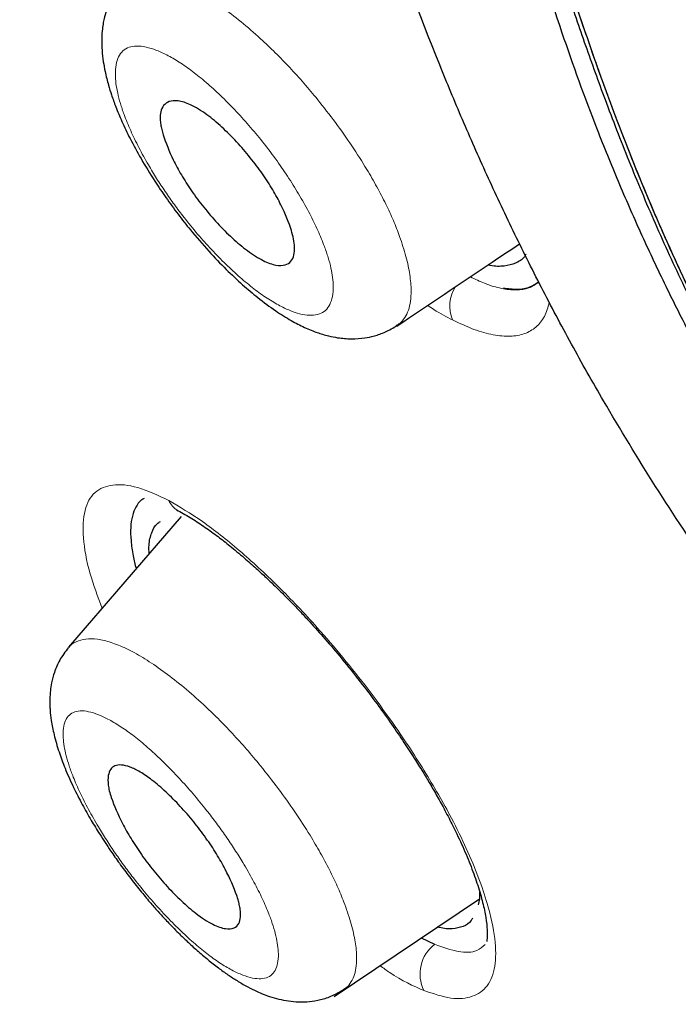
# Model space of a CAD drawing. Header units: millimetres. Extents: x 8 to 830, y 12 to 2106.
# Tile 44 of 624: x 682 to 688, y 697 to 706. Entities that reach past the tile are written whole.
import ezdxf

# ---------------------------------------------------------------- set-up
doc = ezdxf.new("R2010")
doc.units = ezdxf.units.MM

msp = doc.modelspace()

# ---------------------------------------------------------------- linework, layer by layer
at = {"color": 7, "linetype": 'Continuous', "lineweight": 30}
for p, q in [((686.7035, 703.8687), (686.7038, 703.8689)), ((686.7035, 703.8687), (686.7038, 703.8689)), ((685.619, 703.3019), (685.6154, 703.2998)), ((683.6622, 701.6601), (683.6773, 701.6527)), ((683.7036, 701.5996), (682.7024, 700.4383)), ((683.4806, 701.5257), (683.4803, 701.5253)), ((683.4806, 701.5257), (683.4803, 701.5253)), ((685.0637, 697.3337), (686.355, 698.2012)), ((686.2377, 697.9706), (686.2381, 697.9708)), ((686.2377, 697.9706), (686.2381, 697.9708)), ((685.8368, 697.8531), (685.9568, 697.7967)), ((685.8368, 697.8531), (685.9568, 697.7967))]:
    msp.add_line(p, q, dxfattribs=at)
at = {"color": 8, "linetype": 'Continuous', "lineweight": 0}
for centre, radius, start, end in [((686.423, 703.4722), 0.3312, 147.97482, 201.91897), ((683.7795, 701.8319), 0.2064, 205.27784, 240.28362), ((686.1604, 697.5326), 0.3334, 127.62195, 206.20382)]:
    msp.add_arc(centre, radius, start, end, dxfattribs=at)
at = {"color": 7, "linetype": 'Continuous', "lineweight": 30}
for points, knots in [([(745.6599, 659.7933), (745.7639, 660.4796), (745.971, 661.8455), (745.98, 664.1258), (745.8389, 666.4996), (745.5597, 668.9586), (745.1404, 671.7371), (744.5555, 674.8491), (743.7973, 678.2941), (742.8545, 682.2019), (741.7327, 686.5673), (740.5114, 691.3672), (739.2245, 696.2193), (737.7859, 701.1838), (736.3915, 705.4414), (735.1132, 708.9437), (734.0374, 711.6404), (732.8126, 714.4143), (731.3975, 717.272), (729.843, 720.0437), (728.1565, 722.6963), (726.3759, 725.1861), (724.413, 727.609), (722.3375, 729.9162), (720.2078, 732.0995), (717.6947, 734.5056), (714.7967, 737.0844), (711.5248, 739.7829), (708.262, 742.3067), (705.0162, 744.6729), (701.7963, 746.8712), (698.6147, 748.9005), (695.4793, 750.7802), (692.3814, 752.5692), (689.2949, 754.3458), (686.2169, 756.0513), (683.165, 757.6255), (680.16, 759.0283), (677.2436, 760.2041), (675.2694, 760.9461), (674.312, 761.2105), (674.2598, 761.2249)], [0, 0, 0, 0, 0.023935, 0.047635, 0.071169, 0.094574, 0.117899, 0.148366, 0.178728, 0.20898, 0.250046, 0.291057, 0.332254, 0.37365, 0.415251, 0.436181, 0.457263, 0.478525, 0.500011, 0.521763, 0.540096, 0.558639, 0.577194, 0.595519, 0.613623, 0.631556, 0.658212, 0.684675, 0.711018, 0.737314, 0.763595, 0.789782, 0.815797, 0.841579, 0.86736, 0.893376, 0.919565, 0.94584, 0.972143, 0.998483, 1, 1, 1, 1]), ([(743.4505, 659.754), (743.5357, 660.3025), (743.7061, 661.3988), (743.7551, 663.2059), (743.6928, 665.0939), (743.5248, 667.0574), (743.2744, 669.0761), (742.8949, 671.5343), (742.3432, 674.4575), (741.591, 677.8597), (740.7139, 681.4723), (739.7295, 685.2806), (738.6958, 689.2597), (737.6334, 693.2598), (736.4927, 697.3125), (735.2271, 701.4414), (734.0303, 704.9604), (732.9641, 707.8318), (732.0936, 710.0191), (731.1363, 712.2439), (730.0742, 714.5079), (728.887, 716.8098), (727.6669, 718.9479), (726.4386, 720.9009), (725.2404, 722.6558), (723.9447, 724.3899), (722.4083, 726.2725), (720.6224, 728.271), (718.6032, 730.3572), (716.4017, 732.4826), (714.0289, 734.6313), (711.4941, 736.787), (708.9496, 738.8327), (706.4054, 740.7781), (703.6571, 742.7811), (700.7139, 744.8005), (697.5888, 746.8031), (694.4926, 748.6659), (691.4193, 750.443), (688.3562, 752.2036), (685.3141, 753.8825), (682.3117, 755.4237), (679.5638, 756.6922), (677.0726, 757.7153), (674.8289, 758.5333), (672.6504, 759.2116), (670.5503, 759.73), (668.6621, 760.0436), (666.9935, 760.153), (665.5467, 760.0678), (664.3606, 759.784), (663.4293, 759.3266), (662.7255, 758.7452), (662.156, 758.0114), (661.6637, 757.0508), (661.2864, 755.8354), (661.0496, 754.3558), (660.9586, 752.7571), (660.9862, 751.069), (661.1103, 749.3128), (661.3774, 746.9025), (661.8622, 743.7947), (662.6262, 739.9553), (663.5225, 736.0437), (664.5032, 732.0907), (665.5157, 728.1237), (666.4936, 724.364), (667.4813, 720.7781), (668.4936, 717.36), (669.6145, 713.8829), (670.7122, 710.7771), (671.7489, 708.0658), (672.6854, 705.7676), (673.7095, 703.4325), (674.8232, 701.0606), (675.6664, 699.4482), (676.0884, 698.6413)], [0, 0, 0, 0, 0.011709, 0.0234, 0.035079, 0.046745, 0.058401, 0.070053, 0.08835, 0.106637, 0.124908, 0.145647, 0.166375, 0.187119, 0.207887, 0.228673, 0.249479, 0.259892, 0.270315, 0.28075, 0.291198, 0.301658, 0.31213, 0.319994, 0.327864, 0.335737, 0.343609, 0.354092, 0.364563, 0.37502, 0.38755, 0.400066, 0.41258, 0.425091, 0.437599, 0.45323, 0.468841, 0.484431, 0.499999, 0.515569, 0.531166, 0.546782, 0.562408, 0.574915, 0.587424, 0.599934, 0.612454, 0.624987, 0.635443, 0.645912, 0.656393, 0.664263, 0.672136, 0.680006, 0.687871, 0.698343, 0.708803, 0.71925, 0.729685, 0.740108, 0.750521, 0.771326, 0.792113, 0.81288, 0.833624, 0.854353, 0.875091, 0.892532, 0.909986, 0.927451, 0.944927, 0.955919, 0.966921, 0.977933, 0.988958, 1, 1, 1, 1]), ([(743.4505, 659.754), (743.5357, 660.3025), (743.7061, 661.3988), (743.7551, 663.2059), (743.6928, 665.0939), (743.5248, 667.0574), (743.2744, 669.0761), (742.8949, 671.5343), (742.3432, 674.4575), (741.591, 677.8597), (740.7139, 681.4723), (739.7295, 685.2806), (738.6958, 689.2597), (737.6334, 693.2598), (736.4927, 697.3125), (735.2271, 701.4414), (734.0303, 704.9604), (732.9641, 707.8318), (732.0936, 710.0191), (731.1363, 712.2439), (730.0742, 714.5079), (728.887, 716.8098), (727.6669, 718.9479), (726.4386, 720.9009), (725.2404, 722.6558), (723.9447, 724.3899), (722.4083, 726.2725), (720.6224, 728.271), (718.6032, 730.3572), (716.4017, 732.4826), (714.0289, 734.6313), (711.4941, 736.787), (708.9496, 738.8327), (706.4054, 740.7781), (703.6571, 742.7811), (700.7139, 744.8005), (697.5888, 746.8031), (694.4926, 748.6659), (691.4193, 750.443), (688.3562, 752.2036), (685.3141, 753.8825), (682.3117, 755.4237), (679.5638, 756.6922), (677.0726, 757.7153), (674.8289, 758.5333), (672.6504, 759.2116), (670.5503, 759.73), (668.6621, 760.0436), (666.9935, 760.153), (665.5467, 760.0678), (664.3606, 759.784), (663.4293, 759.3266), (662.7255, 758.7452), (662.156, 758.0114), (661.6637, 757.0508), (661.2864, 755.8354), (661.0496, 754.3558), (660.9586, 752.7571), (660.9862, 751.069), (661.1103, 749.3128), (661.3774, 746.9025), (661.8622, 743.7947), (662.6262, 739.9553), (663.5225, 736.0437), (664.5032, 732.0907), (665.5157, 728.1237), (666.4936, 724.364), (667.4813, 720.7781), (668.4936, 717.36), (669.6145, 713.8829), (670.7122, 710.7771), (671.7489, 708.0658), (672.6854, 705.7676), (673.7095, 703.4325), (674.8232, 701.0606), (675.6664, 699.4482), (676.0884, 698.6413)], [0, 0, 0, 0, 0.011709, 0.0234, 0.035079, 0.046745, 0.058401, 0.070053, 0.08835, 0.106637, 0.124908, 0.145647, 0.166375, 0.187119, 0.207887, 0.228673, 0.249479, 0.259892, 0.270315, 0.28075, 0.291198, 0.301658, 0.31213, 0.319994, 0.327864, 0.335737, 0.343609, 0.354092, 0.364563, 0.37502, 0.38755, 0.400066, 0.41258, 0.425091, 0.437599, 0.45323, 0.468841, 0.484431, 0.499999, 0.515569, 0.531166, 0.546782, 0.562408, 0.574915, 0.587424, 0.599934, 0.612454, 0.624987, 0.635443, 0.645912, 0.656393, 0.664263, 0.672136, 0.680006, 0.687871, 0.698343, 0.708803, 0.71925, 0.729685, 0.740108, 0.750521, 0.771326, 0.792113, 0.81288, 0.833624, 0.854353, 0.875091, 0.892532, 0.909986, 0.927451, 0.944927, 0.955919, 0.966921, 0.977933, 0.988958, 1, 1, 1, 1]), ([(700.0316, 690.6267), (699.5995, 690.8788), (698.6726, 691.4195), (697.1822, 692.3816), (695.6417, 693.5305), (694.1039, 694.8268), (692.9334, 695.913), (692.0268, 696.8123), (691.3992, 697.4601), (690.7642, 698.1472), (690.1279, 698.8742), (689.3242, 699.8544), (688.3918, 701.1145), (687.6439, 702.2947), (687.1693, 703.1363), (686.9018, 703.6408), (686.6516, 704.1426), (686.4181, 704.6403), (686.2008, 705.1325), (685.8752, 705.9163), (685.508, 706.913), (685.1483, 708.049), (684.8799, 708.996), (684.6747, 709.7707), (684.5186, 710.3812), (684.3634, 710.9986), (684.1713, 711.7911), (683.9833, 712.6104), (683.8283, 713.355), (683.7177, 713.9366), (683.6141, 714.5598), (683.5265, 715.2178), (683.449, 716.0964), (683.4495, 717.0972), (683.6332, 717.8973), (683.8908, 718.376), (684.1259, 718.6521), (684.4002, 718.8552), (684.8425, 719.056), (685.5324, 719.1505), (686.4062, 719.0681), (687.2188, 718.8968), (687.9412, 718.6898), (688.8917, 718.3527), (690.1545, 717.8129), (691.8282, 716.9539), (693.0384, 716.2533), (693.6698, 715.8878)], [0, 0, 0, 0, 0.030692, 0.065833, 0.105376, 0.138213, 0.173522, 0.188326, 0.203587, 0.219331, 0.235494, 0.252028, 0.282784, 0.314237, 0.324772, 0.335378, 0.346049, 0.356773, 0.367529, 0.378291, 0.408931, 0.435507, 0.458141, 0.47686, 0.491661, 0.502546, 0.521671, 0.548765, 0.561853, 0.576232, 0.591884, 0.608795, 0.626956, 0.661762, 0.694208, 0.70943, 0.724126, 0.738214, 0.751606, 0.783168, 0.814535, 0.835268, 0.855911, 0.876391, 0.914064, 0.955166, 1, 1, 1, 1]), ([(688.8379, 702.1493), (688.7915, 702.2207), (688.6506, 702.4372), (688.4537, 702.7982), (688.2171, 703.2362), (687.9958, 703.6798), (687.7851, 704.1293), (687.5863, 704.5845), (687.3434, 705.182), (687.0588, 705.9764), (686.7247, 707.0278), (686.3666, 708.2754), (685.9956, 709.6962), (685.6494, 711.1441), (685.4301, 712.1887), (685.3192, 712.7898), (685.2762, 713.0355), (685.2381, 713.2678), (685.2046, 713.4869), (685.1759, 713.6925), (685.1518, 713.8848), (685.1131, 714.242), (685.08, 714.7363), (685.0887, 715.3254), (685.1522, 715.8201), (685.2948, 716.2989), (685.5707, 716.7122), (686.059, 716.9841), (686.7143, 717.0686), (687.4296, 717.0039), (688.1542, 716.8451), (688.8555, 716.6361), (689.5645, 716.3824), (690.2646, 716.0961), (690.9405, 715.7853), (691.5928, 715.457), (692.185, 715.1373), (692.7387, 714.8243), (693.3304, 714.4847), (693.7605, 714.2364), (693.9913, 714.103)], [0, 0, 0, 0, 0.007288, 0.02211, 0.03727, 0.052814, 0.068784, 0.08522, 0.102157, 0.134609, 0.175341, 0.22442, 0.281855, 0.344478, 0.397456, 0.408031, 0.418123, 0.427735, 0.436868, 0.445522, 0.453701, 0.461405, 0.491726, 0.519674, 0.545425, 0.569204, 0.605637, 0.641819, 0.681709, 0.724634, 0.755289, 0.787761, 0.822188, 0.850081, 0.878375, 0.90715, 0.930146, 0.949727, 0.97301, 1, 1, 1, 1]), ([(685.8863, 716.7337), (685.8565, 716.7048), (685.801, 716.6511), (685.7316, 716.5685), (685.6778, 716.4962), (685.6377, 716.4361), (685.6083, 716.3884), (685.5748, 716.3305), (685.5331, 716.2506), (685.4809, 716.1332), (685.4285, 715.9893), (685.3804, 715.8155), (685.3445, 715.635), (685.3186, 715.4536), (685.3018, 715.2825), (685.292, 715.1153), (685.2878, 714.9659), (685.2872, 714.8477), (685.2882, 714.7589), (685.2895, 714.6941), (685.2912, 714.6356), (685.2934, 714.5741), (685.2972, 714.4888), (685.3035, 714.3751), (685.3137, 714.2292), (685.3274, 714.0663), (685.3446, 713.8923), (685.3647, 713.7121), (685.3967, 713.4528), (685.4461, 713.1065), (685.5191, 712.6659), (685.6041, 712.2102), (685.6977, 711.7522), (685.7975, 711.2961), (685.9011, 710.8468), (686.0068, 710.406), (686.1106, 709.9834), (686.2118, 709.5787), (686.3089, 709.1922), (686.4034, 708.8202), (686.4993, 708.4497), (686.6024, 708.0609), (686.7172, 707.6428), (686.846, 707.1933), (686.9876, 706.7243), (687.1411, 706.2446), (687.3053, 705.7629), (687.4881, 705.2594), (687.693, 704.7318), (687.9278, 704.175), (688.1661, 703.656), (688.405, 703.1765), (688.621, 702.7679), (688.7752, 702.5017), (688.8443, 702.3826)], [0, 0, 0, 0, 0.01142, 0.021259, 0.029516, 0.036193, 0.041298, 0.045584, 0.056102, 0.067202, 0.081421, 0.097305, 0.114867, 0.128533, 0.143072, 0.156782, 0.16839, 0.177898, 0.1839, 0.188609, 0.19258, 0.197201, 0.20254, 0.21181, 0.222662, 0.234905, 0.247571, 0.260517, 0.273746, 0.303057, 0.333689, 0.365542, 0.396855, 0.427037, 0.457822, 0.487347, 0.51563, 0.542729, 0.568675, 0.593493, 0.617788, 0.643371, 0.671673, 0.701501, 0.732776, 0.764149, 0.795103, 0.825652, 0.859957, 0.894055, 0.92818, 0.953765, 0.979316, 1, 1, 1, 1]), ([(685.8863, 716.7337), (685.8565, 716.7048), (685.801, 716.6511), (685.7316, 716.5685), (685.6778, 716.4962), (685.6377, 716.4361), (685.6083, 716.3884), (685.5748, 716.3305), (685.5331, 716.2506), (685.4809, 716.1332), (685.4285, 715.9893), (685.3804, 715.8155), (685.3445, 715.635), (685.3186, 715.4536), (685.3018, 715.2825), (685.292, 715.1153), (685.2878, 714.9659), (685.2872, 714.8477), (685.2882, 714.7589), (685.2895, 714.6941), (685.2912, 714.6356), (685.2934, 714.5741), (685.2972, 714.4888), (685.3035, 714.3751), (685.3137, 714.2292), (685.3274, 714.0663), (685.3446, 713.8923), (685.3647, 713.7121), (685.3967, 713.4528), (685.4461, 713.1065), (685.5191, 712.6659), (685.6041, 712.2102), (685.6977, 711.7522), (685.7975, 711.2961), (685.9011, 710.8468), (686.0068, 710.406), (686.1106, 709.9834), (686.2118, 709.5787), (686.3089, 709.1922), (686.4034, 708.8202), (686.4993, 708.4497), (686.6024, 708.0609), (686.7172, 707.6428), (686.846, 707.1933), (686.9876, 706.7243), (687.1411, 706.2446), (687.3053, 705.7629), (687.4881, 705.2594), (687.693, 704.7318), (687.9278, 704.175), (688.1661, 703.656), (688.405, 703.1765), (688.621, 702.7679), (688.7752, 702.5017), (688.8443, 702.3826)], [0, 0, 0, 0, 0.01142, 0.021259, 0.029516, 0.036193, 0.041298, 0.045584, 0.056102, 0.067202, 0.081421, 0.097305, 0.114867, 0.128533, 0.143072, 0.156782, 0.16839, 0.177898, 0.1839, 0.188609, 0.19258, 0.197201, 0.20254, 0.21181, 0.222662, 0.234905, 0.247571, 0.260517, 0.273746, 0.303057, 0.333689, 0.365542, 0.396855, 0.427037, 0.457822, 0.487347, 0.51563, 0.542729, 0.568675, 0.593493, 0.617788, 0.643371, 0.671673, 0.701501, 0.732776, 0.764149, 0.795103, 0.825652, 0.859957, 0.894055, 0.92818, 0.953765, 0.979316, 1, 1, 1, 1]), ([(694.0487, 713.795), (693.6724, 714.0134), (692.9207, 714.4497), (691.8182, 715.0675), (690.7519, 715.5992), (689.7298, 716.033), (688.7553, 716.3682), (687.9376, 716.5728), (687.2667, 716.6749), (686.7349, 716.6901), (686.3007, 716.6189), (685.9721, 716.4585), (685.7365, 716.2348), (685.5588, 715.9431), (685.4279, 715.5481), (685.3619, 715.0368), (685.3615, 714.4164), (685.4242, 713.643), (685.5552, 712.7195), (685.7641, 711.6452), (686.0147, 710.5512), (686.2885, 709.4502), (686.5648, 708.357), (686.8634, 707.2585), (687.2065, 706.1408), (687.5705, 705.1185), (687.946, 704.1954), (688.3283, 703.3782), (688.6327, 702.7818), (688.8269, 702.4593), (688.8503, 702.4205)], [0, 0, 0, 0, 0.045572, 0.091057, 0.136225, 0.181292, 0.226644, 0.272113, 0.302437, 0.332763, 0.363058, 0.385794, 0.408521, 0.43122, 0.453828, 0.48389, 0.514074, 0.544331, 0.589562, 0.634695, 0.679832, 0.724988, 0.770198, 0.815401, 0.860482, 0.905434, 0.935554, 0.965771, 0.995882, 1, 1, 1, 1]), ([(694.0487, 713.795), (693.6724, 714.0134), (692.9207, 714.4497), (691.8182, 715.0675), (690.7519, 715.5992), (689.7298, 716.033), (688.7553, 716.3682), (687.9376, 716.5728), (687.2667, 716.6749), (686.7349, 716.6901), (686.3007, 716.6189), (685.9721, 716.4585), (685.7365, 716.2348), (685.5588, 715.9431), (685.4279, 715.5481), (685.3619, 715.0368), (685.3615, 714.4164), (685.4242, 713.643), (685.5552, 712.7195), (685.7641, 711.6452), (686.0147, 710.5512), (686.2885, 709.4502), (686.5648, 708.357), (686.8634, 707.2585), (687.2065, 706.1408), (687.5705, 705.1185), (687.946, 704.1954), (688.3283, 703.3782), (688.6327, 702.7818), (688.8269, 702.4593), (688.8503, 702.4205)], [0, 0, 0, 0, 0.045572, 0.091057, 0.136225, 0.181292, 0.226644, 0.272113, 0.302437, 0.332763, 0.363058, 0.385794, 0.408521, 0.43122, 0.453828, 0.48389, 0.514074, 0.544331, 0.589562, 0.634695, 0.679832, 0.724988, 0.770198, 0.815401, 0.860482, 0.905434, 0.935554, 0.965771, 0.995882, 1, 1, 1, 1]), ([(694.0487, 713.795), (693.8462, 713.9114), (693.4504, 714.139), (692.8765, 714.4624), (692.3339, 714.7619), (691.8226, 715.0364), (691.3276, 715.2934), (690.8508, 715.5302), (690.411, 715.7359), (690.1244, 715.8604), (689.9755, 715.922), (689.936, 715.9382), (689.8968, 715.954), (689.8579, 715.9696), (689.8194, 715.9849), (689.7812, 715.9998), (689.6, 716.0698), (689.2847, 716.1862), (688.8481, 716.3329), (688.4377, 716.4548), (688.0531, 716.5517), (687.7018, 716.6219), (687.3822, 716.6669), (687.0923, 716.6885), (686.8768, 716.6879), (686.7253, 716.6778), (686.6296, 716.6678), (686.5372, 716.6542), (686.4482, 716.6372), (686.3625, 716.6166), (686.2352, 716.5797), (686.0754, 716.5127), (685.8991, 716.3941), (685.7798, 716.274), (685.7021, 716.1726), (685.6556, 716.1025), (685.6126, 716.0277), (685.5731, 715.9483), (685.5372, 715.8641), (685.5047, 715.7753), (685.4758, 715.6818), (685.4377, 715.5342), (685.3989, 715.3176), (685.371, 715.0157), (685.3626, 714.6766), (685.3737, 714.3005), (685.3967, 713.9938), (685.417, 713.7882), (685.4266, 713.6986), (685.4352, 713.6244), (685.4442, 713.5505), (685.454, 713.4743), (685.4645, 713.396), (685.4758, 713.3154), (685.497, 713.17), (685.531, 712.9527), (685.5842, 712.6414), (685.6488, 712.2911), (685.726, 711.8998), (685.8133, 711.4808), (685.8945, 711.1103), (685.9657, 710.7954), (686.0239, 710.543), (686.0852, 710.2832), (686.1494, 710.0159), (686.2166, 709.7412), (686.2941, 709.4299), (686.379, 709.0944), (686.468, 708.7469), (686.5508, 708.4286), (686.6271, 708.1392), (686.6901, 707.9042), (686.7408, 707.7181), (686.7801, 707.5754), (686.8165, 707.445), (686.8543, 707.3115), (686.8999, 707.1546), (686.992, 706.8433), (687.1304, 706.3969), (687.2699, 705.9775), (687.36, 705.7185), (687.3974, 705.6125), (687.4349, 705.5075), (687.4727, 705.4034), (687.5106, 705.3004), (687.5486, 705.1983), (687.5869, 705.0971), (687.6745, 704.8686), (687.8153, 704.5167), (688.0196, 704.0424), (688.1916, 703.6706), (688.3237, 703.3993), (688.4109, 703.225), (688.4994, 703.053), (688.5891, 702.8833), (688.6805, 702.7157), (688.7633, 702.5656), (688.8194, 702.4708), (688.8427, 702.4315)], [0, 0, 0, 0, 0.02451, 0.047928, 0.070262, 0.091523, 0.111722, 0.132732, 0.152496, 0.16888, 0.170662, 0.172431, 0.174189, 0.175936, 0.177671, 0.179395, 0.181107, 0.2023, 0.222736, 0.242442, 0.261449, 0.279788, 0.296337, 0.312371, 0.327926, 0.333916, 0.339841, 0.345703, 0.351506, 0.357252, 0.362944, 0.377891, 0.392787, 0.407728, 0.413363, 0.419023, 0.424712, 0.430435, 0.436197, 0.442002, 0.447855, 0.453761, 0.468661, 0.4845, 0.501325, 0.519177, 0.538091, 0.543482, 0.546925, 0.550108, 0.553372, 0.556719, 0.560147, 0.563658, 0.567252, 0.579082, 0.59173, 0.607098, 0.623529, 0.641024, 0.659586, 0.669735, 0.680178, 0.690915, 0.701945, 0.713269, 0.724888, 0.740407, 0.754728, 0.76785, 0.779775, 0.7905, 0.796873, 0.802732, 0.808077, 0.812907, 0.819104, 0.827252, 0.850807, 0.873038, 0.877251, 0.881414, 0.885526, 0.889589, 0.893602, 0.897565, 0.901478, 0.905343, 0.92401, 0.941814, 0.958792, 0.965246, 0.971583, 0.977805, 0.983915, 0.989918, 0.995818, 1, 1, 1, 1]), ([(694.0487, 713.795), (693.8462, 713.9114), (693.4504, 714.139), (692.8765, 714.4624), (692.3339, 714.7619), (691.8226, 715.0364), (691.3276, 715.2934), (690.8508, 715.5302), (690.411, 715.7359), (690.1244, 715.8604), (689.9755, 715.922), (689.936, 715.9382), (689.8968, 715.954), (689.8579, 715.9696), (689.8194, 715.9849), (689.7812, 715.9998), (689.6, 716.0698), (689.2847, 716.1862), (688.8481, 716.3329), (688.4377, 716.4548), (688.0531, 716.5517), (687.7018, 716.6219), (687.3822, 716.6669), (687.0923, 716.6885), (686.8768, 716.6879), (686.7253, 716.6778), (686.6296, 716.6678), (686.5372, 716.6542), (686.4482, 716.6372), (686.3625, 716.6166), (686.2352, 716.5797), (686.0754, 716.5127), (685.8991, 716.3941), (685.7798, 716.274), (685.7021, 716.1726), (685.6556, 716.1025), (685.6126, 716.0277), (685.5731, 715.9483), (685.5372, 715.8641), (685.5047, 715.7753), (685.4758, 715.6818), (685.4377, 715.5342), (685.3989, 715.3176), (685.371, 715.0157), (685.3626, 714.6766), (685.3737, 714.3005), (685.3967, 713.9938), (685.417, 713.7882), (685.4266, 713.6986), (685.4352, 713.6244), (685.4442, 713.5505), (685.454, 713.4743), (685.4645, 713.396), (685.4758, 713.3154), (685.497, 713.17), (685.531, 712.9527), (685.5842, 712.6414), (685.6488, 712.2911), (685.726, 711.8998), (685.8133, 711.4808), (685.8945, 711.1103), (685.9657, 710.7954), (686.0239, 710.543), (686.0852, 710.2832), (686.1494, 710.0159), (686.2166, 709.7412), (686.2941, 709.4299), (686.379, 709.0944), (686.468, 708.7469), (686.5508, 708.4286), (686.6271, 708.1392), (686.6901, 707.9042), (686.7408, 707.7181), (686.7801, 707.5754), (686.8165, 707.445), (686.8543, 707.3115), (686.8999, 707.1546), (686.992, 706.8433), (687.1304, 706.3969), (687.2699, 705.9775), (687.36, 705.7185), (687.3974, 705.6125), (687.4349, 705.5075), (687.4727, 705.4034), (687.5106, 705.3004), (687.5486, 705.1983), (687.5869, 705.0971), (687.6745, 704.8686), (687.8153, 704.5167), (688.0196, 704.0424), (688.1916, 703.6706), (688.3237, 703.3993), (688.4109, 703.225), (688.4994, 703.053), (688.5891, 702.8833), (688.6805, 702.7157), (688.7633, 702.5656), (688.8194, 702.4708), (688.8427, 702.4315)], [0, 0, 0, 0, 0.02451, 0.047928, 0.070262, 0.091523, 0.111722, 0.132732, 0.152496, 0.16888, 0.170662, 0.172431, 0.174189, 0.175936, 0.177671, 0.179395, 0.181107, 0.2023, 0.222736, 0.242442, 0.261449, 0.279788, 0.296337, 0.312371, 0.327926, 0.333916, 0.339841, 0.345703, 0.351506, 0.357252, 0.362944, 0.377891, 0.392787, 0.407728, 0.413363, 0.419023, 0.424712, 0.430435, 0.436197, 0.442002, 0.447855, 0.453761, 0.468661, 0.4845, 0.501325, 0.519177, 0.538091, 0.543482, 0.546925, 0.550108, 0.553372, 0.556719, 0.560147, 0.563658, 0.567252, 0.579082, 0.59173, 0.607098, 0.623529, 0.641024, 0.659586, 0.669735, 0.680178, 0.690915, 0.701945, 0.713269, 0.724888, 0.740407, 0.754728, 0.76785, 0.779775, 0.7905, 0.796873, 0.802732, 0.808077, 0.812907, 0.819104, 0.827252, 0.850807, 0.873038, 0.877251, 0.881414, 0.885526, 0.889589, 0.893602, 0.897565, 0.901478, 0.905343, 0.92401, 0.941814, 0.958792, 0.965246, 0.971583, 0.977805, 0.983915, 0.989918, 0.995818, 1, 1, 1, 1]), ([(683.17, 706.3332), (683.1425, 706.2973), (683.0933, 706.2331), (683.0479, 706.1314), (683.0238, 706.0531), (683.0102, 705.9888), (683.0016, 705.9286), (682.9961, 705.8469), (682.9986, 705.7495), (683.0098, 705.65), (683.0251, 705.5659), (683.0413, 705.4961), (683.0596, 705.4279), (683.0854, 705.3447), (683.1236, 705.2384), (683.1774, 705.1091), (683.251, 704.9554), (683.3483, 704.777), (683.4564, 704.6011), (683.5681, 704.4356), (683.674, 704.2905), (683.8005, 704.1295), (683.9437, 703.9631), (684.0999, 703.8005), (684.246, 703.6634), (684.3931, 703.5393), (684.5374, 703.4322), (684.6753, 703.3455), (684.7806, 703.2908), (684.8575, 703.2574), (684.9109, 703.2374), (684.9616, 703.2209), (685.0225, 703.2044), (685.1087, 703.1873), (685.2142, 703.1785), (685.324, 703.1854), (685.4262, 703.2069), (685.5246, 703.2408), (685.5879, 703.2789), (685.6216, 703.2992)], [0, 0, 0, 0, 0.032189, 0.057537, 0.076013, 0.087698, 0.102007, 0.122759, 0.14925, 0.173189, 0.193158, 0.208157, 0.222825, 0.243883, 0.269593, 0.299953, 0.334999, 0.374653, 0.418929, 0.451062, 0.484507, 0.516734, 0.562497, 0.605107, 0.644506, 0.68077, 0.72427, 0.762251, 0.794675, 0.811319, 0.825829, 0.838193, 0.851733, 0.871283, 0.901084, 0.929017, 0.949186, 0.972919, 1, 1, 1, 1]), ([(683.5431, 704.9963), (683.5388, 705.0115), (683.5297, 705.0438), (683.5208, 705.09), (683.515, 705.1458), (683.52, 705.2058), (683.5451, 705.2605), (683.5953, 705.296), (683.6749, 705.3026), (683.7876, 705.2686), (683.9027, 705.1989), (683.9988, 705.1226), (684.087, 705.0455), (684.1957, 704.9373), (684.3183, 704.7955), (684.4271, 704.6501), (684.5184, 704.5073), (684.6136, 704.3336), (684.6747, 704.1836), (684.7043, 704.0655), (684.7136, 703.9907), (684.7082, 703.9217), (684.6824, 703.8657), (684.6303, 703.8321), (684.5475, 703.8312), (684.4334, 703.8711), (684.3202, 703.9417), (684.2255, 704.0169), (684.1365, 704.0954), (684.027, 704.2048), (683.904, 704.3479), (683.7953, 704.4943), (683.7051, 704.6366), (683.6094, 704.8112), (683.5691, 704.9234), (683.5431, 704.9963)], [0, 0, 0, 0, 0.012344, 0.026121, 0.041441, 0.067461, 0.096812, 0.129706, 0.166042, 0.205638, 0.248803, 0.267088, 0.285117, 0.319899, 0.353237, 0.385258, 0.415715, 0.444964, 0.498938, 0.519752, 0.543714, 0.570524, 0.600443, 0.633121, 0.668967, 0.707774, 0.749417, 0.768022, 0.786125, 0.821325, 0.854857, 0.88691, 0.917451, 0.946442, 1, 1, 1, 1]), ([(685.6198, 703.2931), (685.9019, 703.4826), (686.2655, 703.7269), (686.6301, 703.9718), (686.7119, 704.0267)], [0, 0, 0, 0, 0.775737, 1, 1, 1, 1]), ([(686.7685, 703.9337), (686.7639, 703.9259), (686.7417, 703.8881), (686.678, 703.8499), (686.5766, 703.8245), (686.4927, 703.8231), (686.4393, 703.8377), (686.4331, 703.8394)], [0, 0, 0, 0, 0.077138, 0.372584, 0.666922, 0.96144, 1, 1, 1, 1]), ([(686.7685, 703.9337), (686.7639, 703.9259), (686.7417, 703.8881), (686.678, 703.8499), (686.5766, 703.8245), (686.4927, 703.8231), (686.4393, 703.8377), (686.4331, 703.8394)], [0, 0, 0, 0, 0.077138, 0.372584, 0.666922, 0.96144, 1, 1, 1, 1]), ([(686.5676, 703.6331), (686.6091, 703.6278), (686.6968, 703.6166), (686.8029, 703.6344), (686.8564, 703.6708), (686.8811, 703.6877)], [0, 0, 0, 0, 0.3267806, 0.6893287, 1, 1, 1, 1]), ([(686.5676, 703.6331), (686.6091, 703.6278), (686.6968, 703.6166), (686.8026, 703.6343), (686.8559, 703.6706), (686.8804, 703.6873)], [0, 0, 0, 0, 0.3276737, 0.6912126, 1, 1, 1, 1]), ([(683.3748, 701.7625), (683.366, 701.7574), (683.3354, 701.7396), (683.2991, 701.688), (683.267, 701.6078), (683.2528, 701.5068), (683.2554, 701.3879), (683.2711, 701.2643), (683.2932, 701.1741), (683.3029, 701.1348)], [0, 0, 0, 0, 0.065565, 0.227235, 0.389048, 0.55098, 0.712855, 0.87471, 1, 1, 1, 1]), ([(683.3748, 701.7625), (683.366, 701.7574), (683.3354, 701.7396), (683.2991, 701.688), (683.267, 701.6078), (683.2528, 701.5068), (683.2554, 701.3879), (683.2711, 701.2643), (683.2932, 701.1741), (683.3029, 701.1348)], [0, 0, 0, 0, 0.065565, 0.227235, 0.389048, 0.55098, 0.712855, 0.87471, 1, 1, 1, 1]), ([(683.6773, 701.6527), (683.7174, 701.6304), (683.7942, 701.5876), (683.9136, 701.5085), (684.0268, 701.4265), (684.1422, 701.3364), (684.2559, 701.2416), (684.364, 701.146), (684.4517, 701.065), (684.5198, 700.9999), (684.5773, 700.9438), (684.6338, 700.8874), (684.6977, 700.8223), (684.7697, 700.7469), (684.8655, 700.6438), (684.988, 700.5068), (685.1381, 700.3297), (685.2932, 700.1361), (685.4406, 699.9411), (685.5702, 699.7601), (685.6804, 699.5985), (685.7724, 699.4572), (685.8486, 699.3352), (685.9164, 699.2223), (685.9826, 699.1075), (686.0516, 698.9817), (686.1296, 698.8308), (686.2091, 698.6621), (686.283, 698.4847), (686.3425, 698.3178), (686.3863, 698.1654), (686.4139, 698.0321), (686.4246, 697.9328), (686.4247, 697.8675), (686.4216, 697.8361), (686.4198, 697.825), (686.4194, 697.8224)], [0, 0, 0, 0, 0.038201, 0.073252, 0.105176, 0.133979, 0.167519, 0.195485, 0.217854, 0.2346, 0.247084, 0.260953, 0.276823, 0.2947, 0.3146, 0.348253, 0.386333, 0.428464, 0.468677, 0.504854, 0.537001, 0.565122, 0.589225, 0.610239, 0.633353, 0.659376, 0.688294, 0.729092, 0.770558, 0.812662, 0.855295, 0.898333, 0.941554, 0.970102, 0.993168, 1, 1, 1, 1]), ([(683.6773, 701.6527), (683.7174, 701.6304), (683.7942, 701.5876), (683.9136, 701.5085), (684.0268, 701.4265), (684.1422, 701.3364), (684.2559, 701.2416), (684.364, 701.146), (684.4517, 701.065), (684.5198, 700.9999), (684.5773, 700.9438), (684.6338, 700.8874), (684.6977, 700.8223), (684.7697, 700.7469), (684.8655, 700.6438), (684.988, 700.5068), (685.1381, 700.3297), (685.2932, 700.1361), (685.4406, 699.9411), (685.5702, 699.7601), (685.6804, 699.5985), (685.7724, 699.4572), (685.8486, 699.3352), (685.9164, 699.2223), (685.9826, 699.1075), (686.0516, 698.9817), (686.1296, 698.8308), (686.2091, 698.6621), (686.283, 698.4847), (686.3425, 698.3178), (686.3863, 698.1654), (686.4139, 698.0321), (686.4246, 697.9328), (686.4247, 697.8675), (686.4216, 697.8361), (686.4198, 697.825), (686.4194, 697.8224)], [0, 0, 0, 0, 0.038201, 0.073252, 0.105176, 0.133979, 0.167519, 0.195485, 0.217854, 0.2346, 0.247084, 0.260953, 0.276823, 0.2947, 0.3146, 0.348253, 0.386333, 0.428464, 0.468677, 0.504854, 0.537001, 0.565122, 0.589225, 0.610239, 0.633353, 0.659376, 0.688294, 0.729092, 0.770558, 0.812662, 0.855295, 0.898333, 0.941554, 0.970102, 0.993168, 1, 1, 1, 1]), ([(683.4185, 701.2689), (683.4176, 701.2954), (683.4151, 701.3692), (683.4392, 701.459), (683.4739, 701.5297), (683.5093, 701.5512), (683.5198, 701.5576)], [0, 0, 0, 0, 0.1891123, 0.5272927, 0.8598842, 1, 1, 1, 1]), ([(683.4185, 701.2689), (683.4176, 701.2954), (683.4151, 701.3692), (683.4392, 701.459), (683.4739, 701.5297), (683.5093, 701.5512), (683.5198, 701.5576)], [0, 0, 0, 0, 0.1891123, 0.5272927, 0.8598842, 1, 1, 1, 1]), ([(682.7006, 700.4336), (682.6734, 700.3979), (682.6238, 700.3326), (682.5776, 700.2241), (682.5525, 700.1311), (682.5413, 700.0585), (682.5368, 700.0025), (682.5357, 699.9583), (682.5364, 699.9179), (682.5396, 699.8605), (682.5492, 699.7768), (682.5735, 699.6547), (682.6141, 699.5137), (682.6719, 699.3569), (682.7413, 699.2001), (682.8212, 699.0441), (682.8999, 698.905), (682.9838, 698.7677), (683.0679, 698.6398), (683.1568, 698.5129), (683.2448, 698.3942), (683.3355, 698.2789), (683.4202, 698.1772), (683.4916, 698.0958), (683.5481, 698.0338), (683.5921, 697.987), (683.634, 697.9436), (683.685, 697.8921), (683.7531, 697.826), (683.8372, 697.7487), (683.9293, 697.6696), (684.0215, 697.5964), (684.1077, 697.5336), (684.1922, 697.4774), (684.2739, 697.429), (684.3514, 697.3889), (684.4209, 697.3581), (684.4938, 697.3309), (684.5725, 697.3079), (684.6582, 697.2911), (684.749, 697.283), (684.8448, 697.2859), (684.9458, 697.3032), (685.0515, 697.3374), (685.1176, 697.3769), (685.1518, 697.3973)], [0, 0, 0, 0, 0.033552, 0.061336, 0.083315, 0.099548, 0.110455, 0.120075, 0.129711, 0.139452, 0.16389, 0.196743, 0.234764, 0.269096, 0.308693, 0.343475, 0.375134, 0.402651, 0.435639, 0.460689, 0.488197, 0.516637, 0.541157, 0.561396, 0.577286, 0.588817, 0.59832, 0.612198, 0.630854, 0.654341, 0.681281, 0.706988, 0.731095, 0.753597, 0.77847, 0.800697, 0.819688, 0.836233, 0.857176, 0.878943, 0.901332, 0.923679, 0.947117, 0.972647, 1, 1, 1, 1]), ([(683.0815, 699.1028), (683.0756, 699.1227), (683.0638, 699.1619), (683.0518, 699.2301), (683.052, 699.2998), (683.0739, 699.3568), (683.1131, 699.3882), (683.1701, 699.395), (683.2465, 699.3773), (683.3385, 699.3332), (683.4278, 699.2719), (683.5059, 699.2076), (683.5898, 699.1324), (683.6945, 699.0269), (683.815, 698.8881), (683.9245, 698.7442), (684.0187, 698.6011), (684.1204, 698.4235), (684.1807, 698.2848), (684.2102, 698.1895), (684.2214, 698.1476), (684.2313, 698.0944), (684.234, 698.034), (684.2185, 697.9755), (684.1763, 697.9358), (684.099, 697.9294), (683.9837, 697.9689), (683.8667, 698.0444), (683.7708, 698.1235), (683.686, 698.2001), (683.5806, 698.3068), (683.4597, 698.447), (683.3504, 698.5918), (683.2572, 698.7346), (683.1551, 698.9132), (683.1106, 699.0279), (683.0815, 699.1028)], [0, 0, 0, 0, 0.016405, 0.032462, 0.064076, 0.094663, 0.124487, 0.155638, 0.186793, 0.217918, 0.248983, 0.266542, 0.283947, 0.317738, 0.350512, 0.382296, 0.41294, 0.442758, 0.499054, 0.50973, 0.522249, 0.536709, 0.561826, 0.591093, 0.624418, 0.662024, 0.703728, 0.749476, 0.767367, 0.78485, 0.81908, 0.852001, 0.883874, 0.914549, 0.944134, 1, 1, 1, 1]), ([(686.3549, 698.2612), (686.3558, 698.2402), (686.3577, 698.1962), (686.3482, 698.1642), (686.3433, 698.1475)], [0, 0, 0, 0, 0.477647, 1, 1, 1, 1]), ([(686.3549, 698.2612), (686.3558, 698.2402), (686.3577, 698.1962), (686.3482, 698.1642), (686.3433, 698.1475)], [0, 0, 0, 0, 0.477647, 1, 1, 1, 1]), ([(686.2943, 698.0286), (686.2903, 698.0215), (686.2708, 697.9862), (686.2119, 697.9521), (686.1166, 697.9319), (686.038, 697.9337), (685.9879, 697.9497), (685.9829, 697.9512)], [0, 0, 0, 0, 0.075804, 0.373887, 0.670628, 0.96761, 1, 1, 1, 1]), ([(686.2943, 698.0286), (686.2903, 698.0215), (686.2708, 697.9862), (686.2119, 697.9521), (686.1166, 697.9319), (686.038, 697.9337), (685.9879, 697.9497), (685.9829, 697.9512)], [0, 0, 0, 0, 0.075804, 0.373887, 0.670628, 0.96761, 1, 1, 1, 1])]:
    msp.add_open_spline(points, degree=3, knots=knots, dxfattribs=at)
at = {"color": 8, "linetype": 'Continuous', "lineweight": 0}
for points, knots in [([(683.1751, 706.3356), (683.1806, 706.3425), (683.2051, 706.3732), (683.2664, 706.4055), (683.3614, 706.4269), (683.4746, 706.4207), (683.6027, 706.3888), (683.7452, 706.3296), (683.9002, 706.2437), (684.0647, 706.1341), (684.2354, 706.0029), (684.3949, 705.8649), (684.5397, 705.7272), (684.6686, 705.5947), (684.7951, 705.4544), (684.9319, 705.2914), (685.076, 705.1052), (685.2227, 704.8971), (685.3449, 704.705), (685.4445, 704.5321), (685.5238, 704.3793), (685.5923, 704.2308), (685.6279, 704.1373), (685.6457, 704.0905)], [0, 0, 0, 0, 0.0159016, 0.070549, 0.1251699, 0.1796457, 0.2338641, 0.2879088, 0.3423047, 0.3970138, 0.4518608, 0.5066456, 0.5476048, 0.5884038, 0.6292214, 0.6701733, 0.7249533, 0.7798868, 0.8348857, 0.8761573, 0.9174436, 0.9587202, 1, 1, 1, 1]), ([(684.9769, 704.003), (684.9584, 704.0497), (684.9216, 704.1431), (684.8475, 704.2939), (684.7614, 704.4492), (684.6641, 704.6067), (684.5569, 704.7633), (684.442, 704.916), (684.3212, 705.063), (684.1961, 705.2023), (684.0692, 705.3313), (683.9423, 705.4484), (683.8186, 705.5501), (683.6997, 705.6351), (683.5877, 705.7014), (683.4839, 705.7496), (683.3895, 705.7789), (683.3068, 705.7885), (683.2376, 705.7773), (683.1838, 705.7448), (683.1452, 705.6928), (683.1224, 705.6216), (683.1165, 705.5399), (683.1227, 705.4541), (683.1378, 705.3686), (683.1622, 705.2755), (683.1993, 705.1645), (683.2529, 705.0335), (683.3256, 704.883), (683.4043, 704.7398), (683.4838, 704.6084), (683.5611, 704.4902), (683.643, 704.3737), (683.7389, 704.2468), (683.8493, 704.1116), (683.974, 703.972), (684.1008, 703.8426), (684.2273, 703.7255), (684.3511, 703.6237), (684.4699, 703.5392), (684.5824, 703.4721), (684.6868, 703.4241), (684.7812, 703.3956), (684.8645, 703.3866), (684.9342, 703.3983), (684.989, 703.4308), (685.0277, 703.4841), (685.0507, 703.5556), (685.0572, 703.6376), (685.0513, 703.7234), (685.0363, 703.8093), (685.0124, 703.9021), (684.9887, 703.9693), (684.9769, 704.003)], [0, 0, 0, 0, 0.020821, 0.04159, 0.062662, 0.083594, 0.104285, 0.125107, 0.145812, 0.166519, 0.187576, 0.208361, 0.229258, 0.249953, 0.270695, 0.291642, 0.312424, 0.333538, 0.354239, 0.374895, 0.395734, 0.416453, 0.437403, 0.453186, 0.468759, 0.484281, 0.499912, 0.520705, 0.541665, 0.562533, 0.578375, 0.593965, 0.60946, 0.62502, 0.645811, 0.666524, 0.687506, 0.708431, 0.729123, 0.749947, 0.770675, 0.791382, 0.812417, 0.833215, 0.854113, 0.87481, 0.895559, 0.916507, 0.937294, 0.953238, 0.968896, 0.984428, 1, 1, 1, 1]), ([(685.6457, 704.0905), (685.6658, 704.0303), (685.7061, 703.91), (685.7389, 703.7489), (685.7503, 703.6173), (685.7437, 703.5136), (685.7253, 703.433), (685.6924, 703.368), (685.6579, 703.3227), (685.6284, 703.3069), (685.619, 703.3019)], [0, 0, 0, 0, 0.15843, 0.316705, 0.474469, 0.592281, 0.709534, 0.82693, 0.944864, 1, 1, 1, 1]), ([(686.274, 703.7326), (686.3167, 703.7119), (686.4159, 703.6638), (686.553, 703.6246), (686.685, 703.6105), (686.7975, 703.6273), (686.8531, 703.6654), (686.881, 703.6845)], [0, 0, 0, 0, 0.159893, 0.370877, 0.580741, 0.790184, 1, 1, 1, 1]), ([(686.274, 703.7326), (686.3167, 703.7119), (686.4159, 703.6638), (686.553, 703.6246), (686.685, 703.6105), (686.7975, 703.6273), (686.8531, 703.6654), (686.881, 703.6845)], [0, 0, 0, 0, 0.159893, 0.370877, 0.580741, 0.790184, 1, 1, 1, 1]), ([(686.1157, 703.3485), (686.0616, 703.3767), (685.9904, 703.4138), (685.9134, 703.4655), (685.8949, 703.4779)], [0, 0, 0, 0, 0.75981, 1, 1, 1, 1]), ([(686.1157, 703.3485), (686.0616, 703.3767), (685.9904, 703.4138), (685.9134, 703.4655), (685.8949, 703.4779)], [0, 0, 0, 0, 0.75981, 1, 1, 1, 1]), ([(686.976, 703.5059), (686.9632, 703.4618), (686.9373, 703.3724), (686.8614, 703.2804), (686.7594, 703.2212), (686.6316, 703.1984), (686.4806, 703.2118), (686.3095, 703.2581), (686.1804, 703.3183), (686.1157, 703.3485)], [0, 0, 0, 0, 0.139909, 0.283637, 0.426652, 0.569459, 0.712422, 0.855836, 1, 1, 1, 1]), ([(686.976, 703.5059), (686.9632, 703.4618), (686.9373, 703.3724), (686.8614, 703.2804), (686.7594, 703.2212), (686.6316, 703.1984), (686.4806, 703.2118), (686.3095, 703.2581), (686.1804, 703.3183), (686.1157, 703.3485)], [0, 0, 0, 0, 0.139909, 0.283637, 0.426652, 0.569459, 0.712422, 0.855836, 1, 1, 1, 1]), ([(683.0001, 700.7837), (682.9616, 700.889), (682.8754, 701.1246), (682.8249, 701.4211), (682.8341, 701.6289), (682.8812, 701.7494), (682.9529, 701.8398), (683.0873, 701.8947), (683.3068, 701.8766), (683.4976, 701.7881), (683.5929, 701.7438)], [0, 0, 0, 0, 0.118707, 0.265553, 0.412167, 0.485493, 0.558859, 0.705716, 0.852855, 1, 1, 1, 1]), ([(683.0001, 700.7837), (682.9616, 700.889), (682.8754, 701.1246), (682.8249, 701.4211), (682.8341, 701.6289), (682.8812, 701.7494), (682.9529, 701.8398), (683.0873, 701.8947), (683.3068, 701.8766), (683.4976, 701.7881), (683.5929, 701.7438)], [0, 0, 0, 0, 0.118707, 0.265553, 0.412167, 0.485493, 0.558859, 0.705716, 0.852855, 1, 1, 1, 1]), ([(683.5929, 701.7438), (683.6908, 701.6863), (683.8862, 701.5714), (684.2183, 701.3072), (684.5637, 700.9887), (684.8764, 700.6594), (685.1445, 700.3467), (685.3666, 700.0661), (685.6121, 699.7308), (685.8688, 699.3427), (686.0874, 698.9623), (686.2427, 698.6462), (686.3495, 698.3908), (686.4424, 698.1153), (686.5019, 697.838), (686.5027, 697.5889), (686.4337, 697.4153), (686.3, 697.3218), (686.1123, 697.3018), (685.9449, 697.3575), (685.8612, 697.3854)], [0, 0, 0, 0, 0.06268, 0.12512, 0.187556, 0.250194, 0.292041, 0.333793, 0.3755, 0.43793, 0.500262, 0.541844, 0.58348, 0.625177, 0.68769, 0.750084, 0.812416, 0.874875, 0.937429, 1, 1, 1, 1]), ([(683.5929, 701.7438), (683.6908, 701.6863), (683.8862, 701.5714), (684.2183, 701.3072), (684.5637, 700.9887), (684.8764, 700.6594), (685.1445, 700.3467), (685.3666, 700.0661), (685.6121, 699.7308), (685.8688, 699.3427), (686.0874, 698.9623), (686.2427, 698.6462), (686.3495, 698.3908), (686.4424, 698.1153), (686.5019, 697.838), (686.5027, 697.5889), (686.4337, 697.4153), (686.3, 697.3218), (686.1123, 697.3018), (685.9449, 697.3575), (685.8612, 697.3854)], [0, 0, 0, 0, 0.06268, 0.12512, 0.187556, 0.250194, 0.292041, 0.333793, 0.3755, 0.43793, 0.500262, 0.541844, 0.58348, 0.625177, 0.68769, 0.750084, 0.812416, 0.874875, 0.937429, 1, 1, 1, 1]), ([(682.7018, 700.4315), (682.707, 700.4384), (682.7294, 700.4681), (682.7872, 700.4985), (682.8775, 700.5172), (682.9861, 700.5087), (683.1099, 700.4746), (683.2482, 700.4138), (683.3996, 700.3264), (683.561, 700.2152), (683.7293, 700.0827), (683.8872, 699.9437), (684.031, 699.8053), (684.1595, 699.6724), (684.2859, 699.5318), (684.4229, 699.3686), (684.568, 699.1822), (684.716, 698.9743), (684.8402, 698.7827), (684.9418, 698.6104), (685.0232, 698.4584), (685.0941, 698.3109), (685.1314, 698.2183), (685.15, 698.1719)], [0, 0, 0, 0, 0.016347, 0.070884, 0.125412, 0.179822, 0.234001, 0.287983, 0.342294, 0.396941, 0.451753, 0.506533, 0.547505, 0.588323, 0.62913, 0.670078, 0.72487, 0.779832, 0.834866, 0.876159, 0.917454, 0.958732, 1, 1, 1, 1]), ([(684.4774, 698.081), (684.4579, 698.1271), (684.419, 698.2191), (684.3422, 698.3685), (684.2612, 698.5099), (684.1795, 698.6405), (684.101, 698.7576), (684.0176, 698.8736), (683.9208, 699.0003), (683.8096, 699.1358), (683.6851, 699.2754), (683.5595, 699.4054), (683.435, 699.5231), (683.3139, 699.6263), (683.198, 699.7129), (683.0896, 699.7813), (682.9897, 699.8318), (682.8995, 699.8636), (682.8212, 699.876), (682.7565, 699.8677), (682.7072, 699.8382), (682.6731, 699.7893), (682.6546, 699.7211), (682.6525, 699.6422), (682.6621, 699.5587), (682.6799, 699.4751), (682.707, 699.3838), (682.7469, 699.2745), (682.8033, 699.1452), (682.8785, 698.996), (682.9592, 698.8539), (683.0402, 698.7231), (683.1184, 698.6053), (683.201, 698.489), (683.2973, 698.3621), (683.4075, 698.2266), (683.5315, 698.0864), (683.6569, 697.9562), (683.7815, 697.838), (683.9029, 697.7349), (684.0187, 697.6486), (684.128, 697.5798), (684.2285, 697.5297), (684.3191, 697.4984), (684.3978, 697.4869), (684.4631, 697.4956), (684.5135, 697.5252), (684.5478, 697.5754), (684.5666, 697.644), (684.5692, 697.7232), (684.56, 697.8067), (684.5421, 697.8907), (684.5155, 697.9816), (684.4901, 698.0478), (684.4774, 698.081)], [0, 0, 0, 0, 0.020817, 0.041588, 0.062672, 0.078406, 0.093955, 0.109478, 0.125137, 0.14583, 0.166759, 0.187594, 0.208379, 0.229262, 0.24997, 0.270724, 0.291662, 0.312446, 0.33355, 0.354254, 0.374922, 0.395769, 0.416488, 0.437431, 0.453214, 0.468786, 0.484306, 0.499936, 0.520726, 0.541694, 0.562558, 0.578388, 0.593972, 0.609471, 0.625044, 0.645816, 0.666526, 0.687523, 0.708423, 0.729111, 0.749951, 0.77065, 0.791574, 0.812404, 0.833204, 0.85409, 0.874795, 0.895557, 0.916498, 0.937284, 0.953233, 0.968895, 0.984429, 1, 1, 1, 1]), ([(685.15, 698.1719), (685.1713, 698.1124), (685.2138, 697.9934), (685.2504, 697.8348), (685.2653, 697.7056), (685.2621, 697.6042), (685.247, 697.5256), (685.2175, 697.4627), (685.1858, 697.4194), (685.158, 697.4047), (685.1492, 697.4001)], [0, 0, 0, 0, 0.158581, 0.317027, 0.474984, 0.59294, 0.710302, 0.827615, 0.945432, 1, 1, 1, 1]), ([(685.9568, 697.7967), (686.0296, 697.7708), (686.1749, 697.7191), (686.3248, 697.724), (686.3828, 697.7753), (686.4059, 697.7958)], [0, 0, 0, 0, 0.376233, 0.751022, 1, 1, 1, 1]), ([(685.9568, 697.7967), (686.0296, 697.7708), (686.1749, 697.7191), (686.3248, 697.724), (686.3828, 697.7753), (686.4059, 697.7958)], [0, 0, 0, 0, 0.376233, 0.751022, 1, 1, 1, 1]), ([(685.8612, 697.3854), (685.7647, 697.4275), (685.6437, 697.4804), (685.5001, 697.586), (685.471, 697.6073)], [0, 0, 0, 0, 0.797625, 1, 1, 1, 1]), ([(685.8612, 697.3854), (685.7647, 697.4275), (685.6437, 697.4804), (685.5001, 697.586), (685.471, 697.6073)], [0, 0, 0, 0, 0.797625, 1, 1, 1, 1])]:
    msp.add_open_spline(points, degree=3, knots=knots, dxfattribs=at)

doc.saveas('drawing.dxf')
